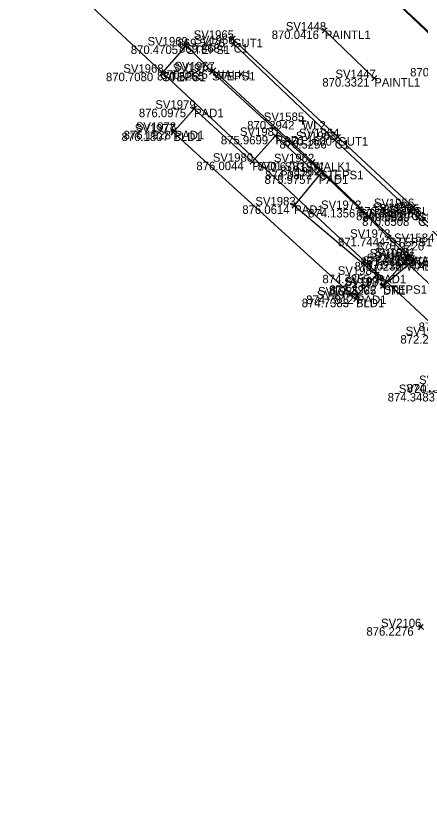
# Model space of a CAD drawing. Extents: x 1469677 to 1493262, y 375219 to 389293.
# Drawn here: x 1479985.4 to 1480042.7, y 379434.1 to 379547.9 of the extents above; entities that cross this region are included whole.
import ezdxf

# ---------------------------------------------------------------- set-up
doc = ezdxf.new("R2010")
doc.units = 0
for name, color, linetype in [('Border', 7, 'Continuous'), ('Building', 7, 'Continuous'), ('DV_X_Lot_Line', 7, 'Continuous'), ('DV_X_Text', 7, 'Continuous'), ('GK_Visualization', 7, 'Continuous'), ('PNTELEV', 7, 'Continuous'), ('Property', 7, 'Continuous'), ('RD_P_Text', 7, 'Continuous'), ('RW_P_Esmt_SW', 7, 'Continuous'), ('SV_X_Mon_Cells_Found', 7, 'Continuous'), ('SV_X_Text_Elevation', 7, 'Continuous'), ('Text Border', 7, 'Continuous'), ('Text Street', 7, 'Continuous')]:
    doc.layers.add(name, color=color, linetype=linetype)

msp = doc.modelspace()

# ---------------------------------------------------------------- linework, layer by layer
at = {"layer": 'Border'}
msp.add_lwpolyline([(1480033.54, 379507.83), (1480007.66, 379531.38)], dxfattribs=at)
at = {"layer": 'Building'}
for points in [[(1480030.31, 379558.37), (1480048.99, 379540.54), (1480068.18, 379522.46), (1480086.7, 379505.16), (1480104.25, 379488.61), (1480122.28, 379471.9), (1480139.96, 379455.6)], [(1480036.13, 379539.09), (1480029.11, 379545.84)]]:
    msp.add_lwpolyline(points, dxfattribs=at)
at = {"layer": 'DV_X_Lot_Line'}
msp.add_lwpolyline([(1480132.9, 379425.97), (1480114.83, 379442.96), (1480103.25, 379453.81), (1480091.01, 379465.63), (1480083.55, 379472.51), (1480065.12, 379489.82), (1480051.08, 379503.11), (1480050.67, 379503.61), (1480040.66, 379513.03), (1480041.27, 379513.84), (1480027.42, 379527.18), (1480013.33, 379540.2)], dxfattribs=at)
at = {"layer": 'PNTELEV'}
for p, q in [((1480029.47, 379545.5), (1480028.75, 379546.19)), ((1480028.76, 379545.48), (1480029.45, 379546.2)), ((1480029.11, 379545.84), (1480029.11, 379545.84)), ((1480016.42, 379544.33), (1480015.69, 379545.01)), ((1480015.72, 379544.3), (1480016.4, 379545.04)), ((1480009.15, 379544.05), (1480009.9, 379543.39)), ((1480009.2, 379543.35), (1480009.86, 379544.09)), ((1480009.53, 379543.72), (1480009.53, 379543.72)), ((1480016.57, 379543.57), (1480015.85, 379544.26)), ((1480015.87, 379543.55), (1480016.55, 379544.28)), ((1480016.06, 379544.67), (1480016.06, 379544.67)), ((1480016.21, 379543.91), (1480016.21, 379543.91)), ((1480005.73, 379540.2), (1480006.47, 379539.53)), ((1480005.77, 379539.49), (1480006.43, 379540.24)), ((1480013.5, 379540.32), (1480012.79, 379539.62)), ((1480012.8, 379540.33), (1480013.49, 379539.61)), ((1480013.7, 379539.86), (1480012.96, 379540.54)), ((1480012.99, 379539.84), (1480013.67, 379540.57)), ((1480013.33, 379540.2), (1480013.33, 379540.2)), ((1480006.1, 379539.86), (1480006.1, 379539.86)), ((1480013.15, 379539.97), (1480013.15, 379539.97)), ((1480036.49, 379538.75), (1480035.77, 379539.44)), ((1480035.78, 379538.73), (1480036.48, 379539.45)), ((1480036.13, 379539.09), (1480036.13, 379539.09)), ((1480010.21, 379535.09), (1480010.96, 379534.43)), ((1480010.26, 379534.38), (1480010.92, 379535.13)), ((1480010.59, 379534.76), (1480010.59, 379534.76)), ((1480025.96, 379533.52), (1480025.96, 379532.52)), ((1480025.46, 379533.02), (1480026.46, 379533.02)), ((1480025.96, 379533.02), (1480025.96, 379533.02)), ((1480008.03, 379531.04), (1480007.29, 379531.71)), ((1480007.33, 379531.01), (1480008, 379531.75)), ((1480007.47, 379531.96), (1480008.22, 379531.3)), ((1480007.51, 379531.25), (1480008.17, 379532)), ((1480007.66, 379531.38), (1480007.66, 379531.38)), ((1480007.84, 379531.63), (1480007.84, 379531.63)), ((1480021.77, 379531.24), (1480022.51, 379530.58)), ((1480021.8, 379530.54), (1480022.47, 379531.28)), ((1480031.35, 379530.39), (1480030.62, 379531.07)), ((1480030.64, 379530.36), (1480031.32, 379531.1)), ((1480022.14, 379530.91), (1480022.14, 379530.91)), ((1480030.9, 379529.98), (1480030.17, 379530.66)), ((1480030.2, 379529.96), (1480030.88, 379530.69)), ((1480030.54, 379530.32), (1480030.54, 379530.32)), ((1480030.98, 379530.73), (1480030.98, 379530.73)), ((1480018.48, 379527.58), (1480019.22, 379526.91)), ((1480019.19, 379527.62), (1480018.51, 379526.88)), ((1480018.85, 379527.25), (1480018.85, 379527.25)), ((1480027.78, 379526.83), (1480027.06, 379527.53)), ((1480027.07, 379526.82), (1480027.76, 379527.54)), ((1480027.42, 379527.18), (1480027.42, 379527.18)), ((1480027.89, 379525.65), (1480028.63, 379524.97)), ((1480028.6, 379525.68), (1480027.92, 379524.94)), ((1480028.07, 379526.3), (1480028.81, 379525.62)), ((1480028.78, 379526.33), (1480028.1, 379525.59)), ((1480028.44, 379525.96), (1480028.44, 379525.96)), ((1480028.26, 379525.31), (1480028.26, 379525.31)), ((1480025.17, 379520.75), (1480024.4, 379521.38)), ((1480025.1, 379521.45), (1480024.47, 379520.68)), ((1480024.78, 379521.06), (1480024.78, 379521.06)), ((1480033.7, 379520.9), (1480034.42, 379520.2)), ((1480034.41, 379520.91), (1480033.71, 379520.19)), ((1480041.25, 379520.52), (1480042.03, 379521.15)), ((1480041.96, 379520.44), (1480041.32, 379521.22)), ((1480041.64, 379520.83), (1480041.64, 379520.83)), ((1480034.06, 379520.55), (1480034.06, 379520.55)), ((1480041.77, 379519.82), (1480041.01, 379520.46)), ((1480041.07, 379519.75), (1480041.71, 379520.52)), ((1480041.39, 379520.14), (1480041.39, 379520.14)), ((1480042.66, 379519.67), (1480041.94, 379520.37)), ((1480041.96, 379519.66), (1480042.65, 379520.38)), ((1480042.7, 379519.01), (1480041.97, 379519.7)), ((1480041.99, 379518.99), (1480042.68, 379519.72)), ((1480042.3, 379520.02), (1480042.3, 379520.02)), ((1480042.34, 379519.35), (1480042.34, 379519.35)), ((1480037.83, 379516.83), (1480038.54, 379516.12)), ((1480038.54, 379516.83), (1480037.84, 379516.12)), ((1480038.19, 379516.47), (1480038.19, 379516.47)), ((1480040.59, 379514.04), (1480041.3, 379513.33)), ((1480041.3, 379514.03), (1480040.59, 379513.33)), ((1480040.88, 379514.14), (1480041.67, 379513.53)), ((1480040.97, 379513.44), (1480041.58, 379514.23)), ((1480041.02, 379512.69), (1480040.29, 379513.37)), ((1480040.31, 379512.67), (1480041, 379513.39)), ((1480040.66, 379513.03), (1480040.66, 379513.03)), ((1480040.95, 379513.68), (1480040.95, 379513.68)), ((1480041.27, 379513.84), (1480041.27, 379513.84)), ((1480042.11, 379513.6), (1480041.35, 379512.96)), ((1480042.06, 379512.9), (1480041.41, 379513.66)), ((1480041.73, 379513.28), (1480041.73, 379513.28)), ((1480036.07, 379511.54), (1480036.83, 379510.9)), ((1480036.77, 379511.6), (1480036.13, 379510.84)), ((1480036.45, 379511.22), (1480036.45, 379511.22)), ((1480037.75, 379509.91), (1480036.99, 379509.26)), ((1480037.69, 379509.21), (1480037.05, 379509.97)), ((1480037.81, 379509.41), (1480037.06, 379510.08)), ((1480037.77, 379510.12), (1480037.1, 379509.37)), ((1480037.37, 379509.59), (1480037.37, 379509.59)), ((1480037.44, 379509.74), (1480037.44, 379509.74)), ((1480034.03, 379507.95), (1480033.31, 379508.64)), ((1480034.01, 379508.66), (1480033.33, 379507.93)), ((1480033.67, 379508.29), (1480033.67, 379508.29)), ((1480033.91, 379507.5), (1480033.17, 379508.17)), ((1480033.21, 379507.46), (1480033.88, 379508.2)), ((1480033.54, 379507.83), (1480033.54, 379507.83)), ((1480042.4, 379460.91), (1480043.08, 379461.64)), ((1480043.11, 379460.94), (1480042.38, 379461.62))]:
    msp.add_line(p, q, dxfattribs=at)
at = {"layer": 'Property'}
msp.add_lwpolyline([(1480006.1, 379539.86), (1480009.53, 379543.72), (1480013.15, 379539.97), (1480028.44, 379525.96), (1480034.06, 379520.55), (1480038.19, 379516.47), (1480040.95, 379513.68), (1480037.44, 379509.74)], dxfattribs=at)
at = {"layer": 'RD_P_Text'}
for points in [[(1480135.19, 379432.33), (1480118.45, 379448.16), (1480110.15, 379455.95), (1480109.27, 379456.61), (1480100.92, 379464.72), (1480096.04, 379469.27), (1480093.78, 379471.44), (1480091.42, 379473.76), (1480089.15, 379475.88), (1480069.41, 379494.5), (1480056.46, 379506.38), (1480055.44, 379507.42), (1480042.3, 379520.02), (1480041.64, 379520.83), (1480030.98, 379530.73), (1480016.06, 379544.67)], [(1480135, 379431.9), (1480118.04, 379447.91), (1480109.91, 379455.65), (1480108.98, 379456.44), (1480100.47, 379464.44), (1480095.65, 379469.16), (1480093.39, 379471.31), (1480093.13, 379470.94), (1480088.62, 379475.04), (1480088.84, 379475.37), (1480068.91, 379494.28), (1480056.26, 379506.21), (1480055.2, 379507.24), (1480042.34, 379519.35), (1480041.39, 379520.14), (1480030.54, 379530.32), (1480016.21, 379543.91)]]:
    msp.add_lwpolyline(points, dxfattribs=at)
at = {"layer": 'SV_X_Mon_Cells_Found'}
msp.add_lwpolyline([(1477164.63, 382297.85), (1479615.89, 379904.59), (1480413.41, 379159.22)], dxfattribs=at)
at = {"layer": 'SV_X_Text_Elevation'}
msp.add_line((1479636.61, 379926.28), (1480557.83, 379065.31), dxfattribs=at)
at = {"layer": 'Text Border'}
msp.add_lwpolyline([(1480041.73, 379513.28), (1480037.37, 379509.59)], dxfattribs=at)
at = {"layer": 'Text Street'}
msp.add_lwpolyline([(1480007.84, 379531.63), (1480010.59, 379534.76), (1480018.85, 379527.25), (1480022.14, 379530.91), (1480028.26, 379525.31), (1480024.78, 379521.06), (1480036.45, 379511.22), (1480033.67, 379508.29)], dxfattribs=at)

# ---------------------------------------------------------------- texts
at = {"layer": 'DV_X_Text'}
for s, height, p in [('870.0416', 1.2, (1480021.59, 379544.64)), ('870.04', 0.06, (1480028.82, 379545.78)), ('870.4705', 1.2, (1480001.63, 379542.52)), ('869.5476', 1.2, (1480008.25, 379543.47)), ('869.8684', 1.2, (1480008.46, 379542.71)), ('870.47', 0.06, (1480009.24, 379543.66)), ('869.55', 0.06, (1480015.78, 379544.61)), ('869.87', 0.06, (1480015.93, 379543.85)), ('870.0126', 1.2, (1480005.84, 379539)), ('870.01', 0.06, (1480013.06, 379540.14)), ('870.7845', 1.2, (1480041.21, 379539.34)), ('870.7080', 1.2, (1479998.11, 379538.66)), ('870.5265', 1.2, (1480005.35, 379538.77)), ('870.71', 0.06, (1480005.84, 379539.8)), ('870.53', 0.06, (1480012.86, 379539.91)), ('870.3321', 1.2, (1480028.77, 379537.89)), ('870.33', 0.06, (1480035.84, 379539.03)), ('876.0975', 1.2, (1480002.77, 379533.56)), ('876.10', 0.06, (1480010.32, 379534.7)), ('870.3942', 1.2, (1480018.12, 379531.82)), ('870.39', 0.06, (1480025.67, 379532.96)), ('876.1807', 1.2, (1480000.32, 379530.18)), ('876.1928', 1.2, (1480000.61, 379530.43)), ('876.18', 0.06, (1480007.41, 379531.32)), ('876.19', 0.06, (1480007.58, 379531.57)), ('875.9699', 1.2, (1480014.39, 379529.71)), ('875.97', 0.06, (1480021.86, 379530.85)), ('870.5256', 1.2, (1480022.69, 379529.12)), ('870.1600', 1.2, (1480023.43, 379529.53)), ('870.53', 0.06, (1480030.25, 379530.26)), ('870.16', 0.06, (1480030.72, 379530.67)), ('876.0044', 1.2, (1480010.92, 379526.05)), ('876.00', 0.06, (1480018.56, 379527.19)), ('870.6783', 1.2, (1480019.62, 379525.98)), ('870.68', 0.06, (1480027.13, 379527.12)), ('874.0872', 1.2, (1480020.66, 379524.76)), ('874.09', 0.06, (1480028.15, 379525.9)), ('875.9757', 1.2, (1480020.58, 379524.11)), ('875.98', 0.06, (1480027.98, 379525.25)), ('876.0614', 1.2, (1480017.43, 379519.86)), ('876.06', 0.06, (1480024.49, 379521)), ('870.5385', 1.2, (1480033.83, 379519.63)), ('870.54', 0.06, (1480041.35, 379520.77)), ('874.1356', 1.2, (1480026.75, 379519.35)), ('870.9662', 1.2, (1480033.55, 379518.94)), ('874.14', 0.06, (1480033.8, 379520.49)), ('870.5839', 1.2, (1480034.48, 379518.82)), ('870.97', 0.06, (1480041.1, 379520.08)), ('870.58', 0.06, (1480042.02, 379519.96)), ('870.6508', 1.2, (1480034.4, 379518.15)), ('870.65', 0.06, (1480042.05, 379519.29)), ('871.7444', 1.2, (1480030.99, 379515.27)), ('871.74', 0.06, (1480037.93, 379516.41)), ('870.9220', 1.2, (1480036.52, 379514.67)), ('871.0238', 1.2, (1480033.33, 379511.83)), ('871.6617', 1.2, (1480034.17, 379512.48)), ('871.1535', 1.2, (1480034.52, 379512.64)), ('871.1587', 1.2, (1480035, 379512.08)), ('871.02', 0.06, (1480040.4, 379512.97)), ('871.66', 0.06, (1480040.68, 379513.62)), ('871.15', 0.06, (1480041.04, 379513.78)), ('871.16', 0.06, (1480041.5, 379513.22)), ('874.7855', 1.2, (1480028.78, 379510.02)), ('874.79', 0.06, (1480036.17, 379511.16)), ('872.3265', 1.2, (1480029.69, 379508.39)), ('872.3922', 1.2, (1480029.77, 379508.54)), ('872.33', 0.06, (1480037.09, 379509.53)), ('872.39', 0.06, (1480037.16, 379509.68)), ('874.7812', 1.2, (1480026.48, 379507.09)), ('874.78', 0.06, (1480033.39, 379508.23)), ('874.7383', 1.2, (1480025.85, 379506.63)), ('874.74', 0.06, (1480033.26, 379507.77)), ('871.5157', 1.2, (1480042.41, 379503.26)), ('872.2111', 1.2, (1480039.83, 379501.47)), ('874.0448', 1.2, (1480040.72, 379494.54)), ('874.3483', 1.2, (1480038.03, 379493.27)), ('876.2276', 1.2, (1480035.02, 379460.08)), ('876.23', 0.06, (1480042.46, 379461.22))]:
    msp.add_text(s, height=height, dxfattribs=at).set_placement(p)
at = {"layer": 'GK_Visualization'}
for s, p in [('PAINTL1', (1480029.11, 379544.64)), ('STEPS1', (1480009.53, 379542.52)), ('GUT1', (1480016.06, 379543.47)), ('C1', (1480016.21, 379542.71)), ('WALK1', (1480013.33, 379539)), ('STEPS1', (1480006.1, 379538.66)), ('STEPS1', (1480013.15, 379538.77)), ('PAINTL1', (1480036.13, 379537.89)), ('PAD1', (1480010.59, 379533.56)), ('WL2', (1480025.96, 379531.82)), ('BLD1', (1480007.66, 379530.18)), ('PAD1', (1480007.84, 379530.43)), ('PAD1', (1480022.14, 379529.71)), ('C1', (1480030.54, 379529.12)), ('GUT1', (1480030.98, 379529.53)), ('PAD1', (1480018.85, 379526.05)), ('WALK1', (1480027.42, 379525.98)), ('STEPS1', (1480028.44, 379524.76)), ('PAD1', (1480028.26, 379524.11)), ('PAD1', (1480024.78, 379519.86)), ('GUT1', (1480041.64, 379519.63)), ('STEPS1', (1480034.06, 379519.35)), ('C1', (1480041.39, 379518.94)), ('GUT1', (1480042.3, 379518.82)), ('C1', (1480042.34, 379518.15)), ('STEPS1', (1480038.19, 379515.27)), ('WALK1', (1480040.66, 379511.83)), ('STEPS1', (1480040.95, 379512.48)), ('WALK1', (1480041.27, 379512.64)), ('DR1', (1480041.73, 379512.08)), ('PAD1', (1480036.45, 379510.02)), ('DR1', (1480037.37, 379508.39)), ('STEPS1', (1480037.44, 379508.54)), ('PAD1', (1480033.67, 379507.09)), ('BLD1', (1480033.54, 379506.63))]:
    msp.add_text(s, height=1.2, dxfattribs=at).set_placement(p)
at = {"layer": 'RW_P_Esmt_SW'}
for s, height, p in [('SV1448', 1.2, (1480023.6, 379545.84)), ('SV1965', 1.2, (1480010.54, 379544.67)), ('SV1448', 0.06, (1480028.83, 379545.84)), ('SV1969', 1.2, (1480004, 379543.72)), ('SV1966', 1.2, (1480010.62, 379543.91)), ('SV1965', 0.06, (1480015.78, 379544.67)), ('SV1969', 0.06, (1480009.25, 379543.72)), ('SV1966', 0.06, (1480015.93, 379543.91)), ('SV1967', 1.2, (1480007.81, 379540.2)), ('SV1968', 1.2, (1480000.57, 379539.86)), ('SV1970', 1.2, (1480007.56, 379539.97)), ('SV1967', 0.06, (1480013.05, 379540.2)), ('SV1447', 1.2, (1480030.63, 379539.09)), ('SV1968', 0.06, (1480005.82, 379539.86)), ('SV1970', 0.06, (1480012.87, 379539.97)), ('SV1447', 0.06, (1480035.85, 379539.09)), ('SV1979', 1.2, (1480005.1, 379534.76)), ('SV1979', 0.06, (1480010.31, 379534.76)), ('SV1585', 1.2, (1480020.48, 379533.02)), ('SV1977', 1.2, (1480002.18, 379531.38)), ('SV1978', 1.2, (1480002.35, 379531.63)), ('SV1585', 0.06, (1480025.68, 379533.02)), ('SV1977', 0.06, (1480007.39, 379531.38)), ('SV1978', 0.06, (1480007.57, 379531.63)), ('SV1981', 1.2, (1480017.09, 379530.91)), ('SV1963', 1.2, (1480025.02, 379530.32)), ('SV1964', 1.2, (1480025.48, 379530.73)), ('SV1981', 0.06, (1480021.89, 379530.91)), ('SV1963', 0.06, (1480030.26, 379530.32)), ('SV1964', 0.06, (1480030.71, 379530.73)), ('SV1980', 1.2, (1480013.25, 379527.25)), ('SV1962', 1.2, (1480021.91, 379527.18)), ('SV1980', 0.06, (1480018.57, 379527.25)), ('SV1982', 1.2, (1480022.77, 379525.31)), ('SV1971', 1.2, (1480023.41, 379525.96)), ('SV1962', 0.06, (1480027.14, 379527.18)), ('SV1982', 0.06, (1480027.99, 379525.31)), ('SV1971', 0.06, (1480028.19, 379525.96)), ('SV1983', 1.2, (1480019.28, 379521.06)), ('SV1956', 1.2, (1480036.07, 379520.83)), ('SV1983', 0.06, (1480024.51, 379521.06)), ('SV1972', 1.2, (1480028.59, 379520.55)), ('SV1958', 1.2, (1480035.88, 379520.14)), ('SV1955', 1.2, (1480036.8, 379520.02)), ('SV1956', 0.06, (1480041.36, 379520.83)), ('SV1972', 0.06, (1480033.79, 379520.55)), ('SV1957', 1.2, (1480036.84, 379519.35)), ('SV1958', 0.06, (1480041.11, 379520.14)), ('SV1955', 0.06, (1480042.03, 379520.02)), ('SV1957', 0.06, (1480042.06, 379519.35)), ('SV1973', 1.2, (1480032.71, 379516.47)), ('SV1973', 0.06, (1480037.91, 379516.47)), ('SV1584', 1.2, (1480038.93, 379515.87)), ('SV1960', 1.2, (1480035.04, 379513.03)), ('SV1974', 1.2, (1480035.48, 379513.68)), ('SV1986', 1.2, (1480036.16, 379513.28)), ('SV1961', 1.2, (1480036.21, 379513.84)), ('SV1960', 0.06, (1480040.38, 379513.03)), ('SV1974', 0.06, (1480040.67, 379513.68)), ('SV1961', 0.06, (1480041.02, 379513.84)), ('SV1986', 0.06, (1480041.45, 379513.28)), ('SV1984', 1.2, (1480030.96, 379511.22)), ('SV1987', 1.2, (1480031.87, 379509.59)), ('SV1975', 1.2, (1480031.96, 379509.74)), ('SV1984', 0.06, (1480036.18, 379511.22)), ('SV1985', 1.2, (1480028.17, 379508.29)), ('SV1987', 0.06, (1480037.1, 379509.59)), ('SV1975', 0.06, (1480037.16, 379509.74)), ('SV1976', 1.2, (1480027.99, 379507.83)), ('SV1985', 0.06, (1480033.4, 379508.29)), ('SV1976', 0.06, (1480033.27, 379507.83)), ('SV1989', 1.2, (1480040.57, 379502.67)), ('SV2069', 1.2, (1480042.47, 379495.74)), ('SV2070', 1.2, (1480039.61, 379494.47)), ('SV2106', 1.2, (1480037.09, 379461.28)), ('SV2106', 0.06, (1480042.46, 379461.28))]:
    msp.add_text(s, height=height, dxfattribs=at).set_placement(p)

doc.saveas('drawing.dxf')
